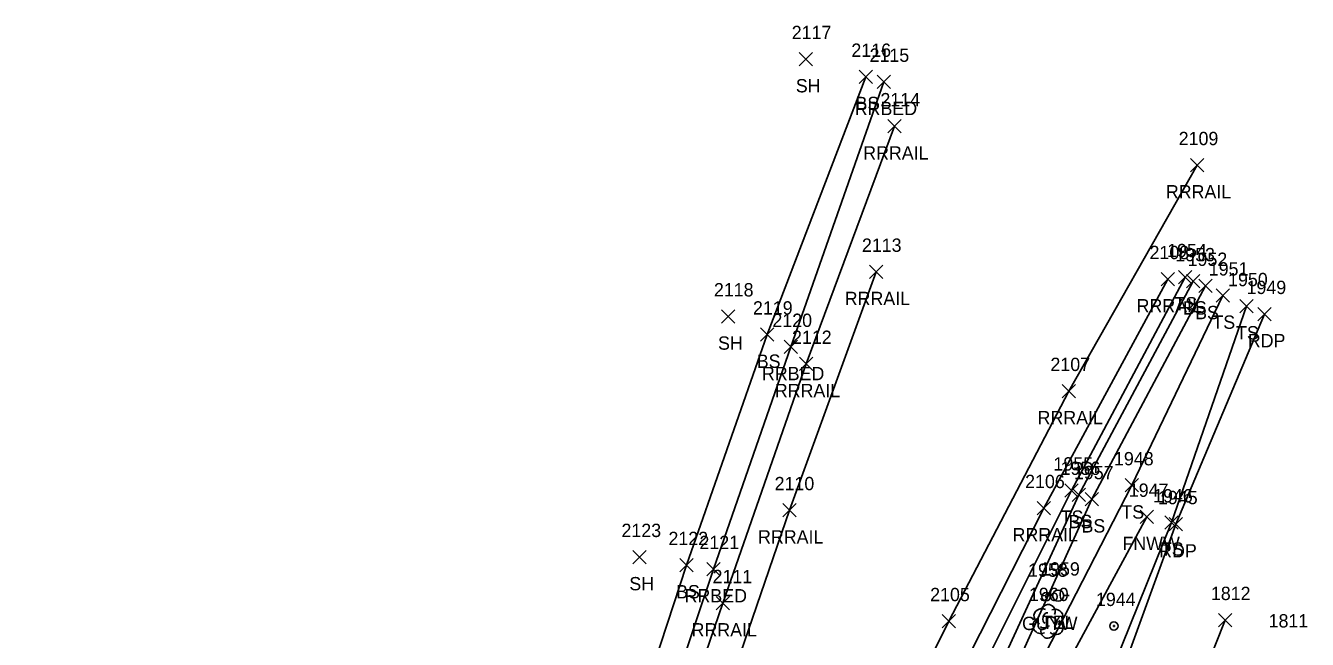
# Model space of a CAD drawing. Extents: x 1769141 to 1770817, y 735471 to 742405.
# Drawn here: x 1770206.1 to 1770398.5, y 742312.5 to 742404.7 of the extents above; entities that cross this region are included whole.
import ezdxf

# ---------------------------------------------------------------- set-up
doc = ezdxf.new("R2010")
doc.units = 0
for name, color, linetype in [('L_A', 7, 'Continuous'), ('L_I', 7, 'Continuous'), ('L_TIC', 7, 'Continuous'), ('LELB', 7, 'Continuous'), ('LFNC', 7, 'Continuous'), ('LTD', 7, 'Continuous'), ('P_A', 7, 'Continuous'), ('P_I', 7, 'Continuous'), ('P_TIC', 7, 'Continuous'), ('PET', 7, 'Continuous'), ('PRC', 7, 'Continuous'), ('R_A', 7, 'Continuous'), ('R_I', 7, 'Continuous'), ('R_TIC', 7, 'Continuous'), ('RR', 7, 'Continuous'), ('RRB', 7, 'Continuous'), ('U_A', 7, 'Continuous'), ('U_I', 7, 'Continuous'), ('UP', 7, 'Continuous'), ('UPGW', 7, 'Continuous')]:
    doc.layers.add(name, color=color, linetype=linetype)

msp = doc.modelspace()

# ---------------------------------------------------------------- linework, layer by layer
at = {"layer": 'L_TIC'}
for points in [[(1770322.22, 742398.65), (1770324.22, 742400.65)], [(1770324.22, 742398.65), (1770322.22, 742400.65)], [(1770331.23, 742395.99), (1770333.23, 742397.99)], [(1770333.23, 742395.99), (1770331.23, 742397.99)], [(1770379.12, 742365.91), (1770381.12, 742367.91)], [(1770381.12, 742365.91), (1770379.12, 742367.91)], [(1770380.35, 742365.29), (1770382.35, 742367.29)], [(1770382.35, 742365.29), (1770380.35, 742367.29)], [(1770382.19, 742364.59), (1770384.19, 742366.59)], [(1770384.19, 742364.59), (1770382.19, 742366.59)], [(1770384.81, 742363.15), (1770386.81, 742365.15)], [(1770386.81, 742363.15), (1770384.81, 742365.15)], [(1770388.36, 742361.55), (1770390.36, 742363.55)], [(1770390.36, 742361.55), (1770388.36, 742363.55)], [(1770310.55, 742360.01), (1770312.55, 742362.01)], [(1770312.55, 742360.01), (1770310.55, 742362.01)], [(1770316.41, 742357.29), (1770318.41, 742359.29)], [(1770318.41, 742357.29), (1770316.41, 742359.29)], [(1770371.15, 742334.65), (1770373.15, 742336.65)], [(1770373.15, 742334.65), (1770371.15, 742336.65)], [(1770362.06, 742333.87), (1770364.06, 742335.87)], [(1770364.06, 742333.87), (1770362.06, 742335.87)], [(1770363.19, 742333.21), (1770365.19, 742335.21)], [(1770365.19, 742333.21), (1770363.19, 742335.21)], [(1770365.14, 742332.56), (1770367.14, 742334.56)], [(1770367.14, 742332.56), (1770365.14, 742334.56)], [(1770373.37, 742329.92), (1770375.37, 742331.92)], [(1770375.37, 742329.92), (1770373.37, 742331.92)], [(1770377.08, 742329.08), (1770379.08, 742331.08)], [(1770379.08, 742329.08), (1770377.08, 742331.08)], [(1770297.24, 742323.88), (1770299.24, 742325.88)], [(1770299.24, 742323.88), (1770297.24, 742325.88)], [(1770304.3, 742322.67), (1770306.3, 742324.67)], [(1770306.3, 742322.67), (1770304.3, 742324.67)]]:
    msp.add_lwpolyline(points, dxfattribs=at)
at = {"layer": 'LELB'}
for points in [[(1770332.23, 742396.99), (1770317.41, 742358.29), (1770305.3, 742323.67), (1770290.81, 742279.34), (1770278.82, 742239.77), (1770261.32, 742196.43), (1770254.37, 742156.7), (1770242.09, 742122.31), (1770234.14, 742089.37), (1770227.06, 742053.39), (1770219.68, 742019.63), (1770213.36, 741989.97), (1770210.16, 741976.3), (1770206.14, 741961.98)], [(1770380.12, 742366.91), (1770363.06, 742334.87), (1770342.94, 742294.53), (1770326.94, 742263.13), (1770309.84, 742221.71), (1770298.92, 742189.88), (1770289.69, 742167.82), (1770287.13, 742167.67), (1770285.1, 742161.65), (1770288.13, 742159.66), (1770284.67, 742135.52), (1770276.3, 742117.05), (1770269.66, 742099.09), (1770260.58, 742066.82), (1770250.33, 742031.54), (1770242.02, 742000.43), (1770236.09, 741978.68), (1770232.48, 741959.64)], [(1770381.35, 742366.29), (1770364.19, 742334.21), (1770345.62, 742293.81), (1770328.91, 742260.94), (1770312.07, 742221.07), (1770300.68, 742188.95), (1770290.98, 742164.79), (1770288.07, 742165.78), (1770286.6, 742162.38), (1770289.46, 742160.5), (1770286.3, 742134.62), (1770278.73, 742116.17), (1770272.1, 742098.75), (1770262.82, 742065.76), (1770253.59, 742031.78), (1770244.44, 742003.2), (1770237.54, 741978.15), (1770232.48, 741959.64)], [(1770383.19, 742365.59), (1770366.14, 742333.56), (1770347.9, 742293.31), (1770331.03, 742259.73), (1770324.85, 742244.64), (1770313.21, 742220.31)], [(1770331.76, 742252.5), (1770356.36, 742304.98), (1770372.15, 742335.65), (1770385.81, 742364.15)], [(1770354.8, 742275.7), (1770366.91, 742302.37), (1770378.08, 742330.08), (1770389.36, 742362.55)]]:
    msp.add_lwpolyline(points, dxfattribs=at)
at = {"layer": 'LFNC'}
msp.add_lwpolyline([(1770315.95, 742200.26), (1770321.95, 742220.54), (1770337.26, 742258.84), (1770359.62, 742303.65), (1770374.37, 742330.92)], dxfattribs=at)
at = {"layer": 'LTD'}
msp.add_line((1770359.53, 742315.27), (1770359.53, 742315.27), dxfattribs=at)
msp.add_line((1770359.53, 742315.27), (1770359.53, 742315.27), dxfattribs=at)
msp.add_arc((1770359.58, 742316.7), 1.05, 335.5272, 180.9563, dxfattribs=at)
for centre, major_axis, ratio, start_param, end_param in [((1770358.45, 742314.56), (0.58, -1.04), 0.959034, 3.141593, 6.283185), ((1770358.74, 742315.94), (1.21, -0.51), 0.895232, 1.570796, 4.712389), ((1770359.32, 742315.73), (-0.208, -0.792), 0.645439, 3.141593, 6.283185), ((1770360.03, 742315.1), (-0.5, 0.667), 0.989748, 3.141593, 6.283185), ((1770360.57, 742315.85), (-1.14, -0.48), 0.949671, 1.570796, 4.712389), ((1770359.53, 742313.77), (0.26, 1.06), 0.942809, 1.570796, 4.712389), ((1770359.07, 742314.52), (-0.625, -0.083), 0.423636, 0, 3.141593), ((1770360.53, 742314.44), (-1.09, 0.79), 0.841452, 1.570796, 4.712389)]:
    msp.add_ellipse(centre, major_axis=major_axis, ratio=ratio, start_param=start_param, end_param=end_param, dxfattribs=at)
at = {"layer": 'P_TIC'}
for points in [[(1770391.05, 742360.37), (1770393.05, 742362.37)], [(1770393.05, 742360.37), (1770391.05, 742362.37)], [(1770377.75, 742328.81), (1770379.75, 742330.81)], [(1770379.75, 742328.81), (1770377.75, 742330.81)], [(1770385.13, 742314.42), (1770387.13, 742316.42)], [(1770387.13, 742314.42), (1770385.13, 742316.42)]]:
    msp.add_lwpolyline(points, dxfattribs=at)
at = {"layer": 'PET'}
msp.add_lwpolyline([(1770272.7, 742023.54), (1770282.64, 742061.02), (1770293.57, 742093.79), (1770304.4, 742127.71), (1770313.88, 742157.38), (1770333.72, 742213.99), (1770354.85, 742269.34), (1770368.55, 742301.73), (1770378.75, 742329.81), (1770392.05, 742361.37)], dxfattribs=at)
at = {"layer": 'PRC'}
msp.add_lwpolyline([(1770386.13, 742315.42), (1770368.53, 742271.05), (1770352, 742227.48), (1770338.73, 742191.59), (1770324.94, 742150.68), (1770312.78, 742113.37), (1770302.28, 742081.69), (1770292.17, 742047.68), (1770283.01, 742015.74), (1770275.68, 741981.9), (1770269.49, 741954.54), (1770264.41, 741931.75), (1770261.81, 741920.34)], dxfattribs=at)
at = {"layer": 'R_TIC'}
for points in [[(1770333.91, 742395.24), (1770335.91, 742397.24)], [(1770335.91, 742395.24), (1770333.91, 742397.24)], [(1770335.53, 742388.56), (1770337.53, 742390.56)], [(1770337.53, 742388.56), (1770335.53, 742390.56)], [(1770380.95, 742382.73), (1770382.95, 742384.73)], [(1770382.95, 742382.73), (1770380.95, 742384.73)], [(1770332.76, 742366.71), (1770334.76, 742368.71)], [(1770334.76, 742366.71), (1770332.76, 742368.71)], [(1770376.56, 742365.61), (1770378.56, 742367.61)], [(1770378.56, 742365.61), (1770376.56, 742367.61)], [(1770319.98, 742355.43), (1770321.98, 742357.43)], [(1770321.98, 742355.43), (1770319.98, 742357.43)], [(1770322.27, 742352.88), (1770324.27, 742354.88)], [(1770324.27, 742352.88), (1770322.27, 742354.88)], [(1770361.7, 742348.81), (1770363.7, 742350.81)], [(1770363.7, 742348.81), (1770361.7, 742350.81)], [(1770319.74, 742330.91), (1770321.74, 742332.91)], [(1770321.74, 742330.91), (1770319.74, 742332.91)], [(1770357.95, 742331.23), (1770359.95, 742333.23)], [(1770359.95, 742331.23), (1770357.95, 742333.23)], [(1770308.38, 742322.07), (1770310.38, 742324.07)], [(1770310.38, 742322.07), (1770308.38, 742324.07)], [(1770309.78, 742316.95), (1770311.78, 742318.95)], [(1770311.78, 742316.95), (1770309.78, 742318.95)], [(1770343.65, 742314.25), (1770345.65, 742316.25)], [(1770345.65, 742314.25), (1770343.65, 742316.25)]]:
    msp.add_lwpolyline(points, dxfattribs=at)
at = {"layer": 'RR'}
for points in [[(1770228.86, 742035.21), (1770233.42, 742054.72), (1770238.03, 742073.49), (1770247.64, 742110.86), (1770257.95, 742148.59), (1770267.65, 742182.8), (1770278.27, 742218.42), (1770281.99, 742230.6), (1770291.93, 742261.78), (1770298.46, 742281.94), (1770310.78, 742317.95), (1770323.27, 742353.88), (1770336.53, 742389.56)], [(1770271.65, 742142.74), (1770276.09, 742158.59), (1770294.25, 742208.74), (1770297.09, 742215.37), (1770299.29, 742220.45), (1770313.08, 742250.48), (1770327.36, 742280.38), (1770344.65, 742315.25), (1770362.7, 742349.81), (1770381.95, 742383.73)], [(1770234.04, 742035.58), (1770238.5, 742054.13), (1770247.99, 742091.95), (1770252.55, 742109.85), (1770260.28, 742138.64), (1770270.31, 742174.37), (1770278.8, 742203.12), (1770290.02, 742239.43), (1770296.47, 742259.99), (1770308.47, 742295.99), (1770320.74, 742331.91), (1770333.76, 742367.71)], [(1770276.73, 742144.46), (1770284.44, 742168.76), (1770293.16, 742192.94), (1770306.05, 742223.24), (1770314.75, 742242.2), (1770324.21, 742262.42), (1770341.35, 742297.61), (1770358.95, 742332.23), (1770377.56, 742366.61)]]:
    msp.add_lwpolyline(points, dxfattribs=at)
at = {"layer": 'RRB'}
msp.add_lwpolyline([(1770334.91, 742396.24), (1770320.98, 742356.43), (1770309.38, 742323.07), (1770294.31, 742278.11), (1770281.7, 742240.39), (1770267.62, 742193.22), (1770256.86, 742155.94), (1770246.81, 742120.87), (1770238.35, 742088.99), (1770231.63, 742060.85), (1770227.63, 742029.05), (1770215.73, 741989.64), (1770208.91, 741960.54)], dxfattribs=at)
at = {"layer": 'UP'}
for p, q in [((1770359.42, 742319.09), (1770360.25, 742319.09)), ((1770361.08, 742319.09), (1770361.08, 742319.09)), ((1770362.75, 742319.09), (1770361.92, 742319.09)), ((1770361.92, 742319.09), (1770361.92, 742319.09)), ((1770362.75, 742319.09), (1770362.75, 742319.09))]:
    msp.add_line(p, q, dxfattribs=at)
msp.add_circle((1770361.08, 742319.09), 0.833, dxfattribs=at)
at = {"layer": 'UPGW'}
for centre, radius in [((1770359.27, 742318.91), 0.625), ((1770359.27, 742318.91), 0.0833), ((1770369.45, 742314.52), 0.625), ((1770369.45, 742314.52), 0.0833)]:
    msp.add_circle(centre, radius, dxfattribs=at)

# ---------------------------------------------------------------- texts
at = {"layer": 'L_A'}
for s, p in [('SH', (1770321.71, 742394.65)), ('BS', (1770330.67, 742391.99)), ('TS', (1770378.53, 742361.91)), ('BS', (1770379.8, 742361.29)), ('BS', (1770381.63, 742360.59)), ('TS', (1770384.22, 742359.15)), ('SH', (1770310.04, 742356.01)), ('TS', (1770387.77, 742357.55)), ('BS', (1770315.85, 742353.29)), ('TS', (1770361.47, 742329.87)), ('BS', (1770362.63, 742329.21)), ('TS', (1770370.56, 742330.65)), ('BS', (1770364.58, 742328.56)), ('FNWW', (1770370.72, 742325.92)), ('TS', (1770376.49, 742325.08)), ('SH', (1770296.73, 742319.88)), ('BS', (1770303.74, 742318.67))]:
    msp.add_text(s, height=2, dxfattribs=at).set_placement(p)
at = {"layer": 'L_I'}
for s, p in [('2117', (1770321.1, 742402.65)), ('2116', (1770330.05, 742399.99)), ('1954', (1770377.43, 742369.91)), ('1953', (1770378.66, 742369.29)), ('1952', (1770380.5, 742368.59)), ('1951', (1770383.68, 742367.15)), ('1950', (1770386.58, 742365.55)), ('2118', (1770309.42, 742364.01)), ('2119', (1770315.28, 742361.29)), ('1948', (1770369.46, 742338.65)), ('1955', (1770360.37, 742337.87)), ('1956', (1770361.44, 742337.21)), ('1957', (1770363.45, 742336.56)), ('1947', (1770371.68, 742333.92)), ('1946', (1770375.33, 742333.08)), ('2123', (1770295.55, 742327.88)), ('2122', (1770302.6, 742326.67)), ('1960', (1770356.7, 742318.27))]:
    msp.add_text(s, height=2, dxfattribs=at).set_placement(p)
at = {"layer": 'P_A'}
for p in [(1770389.54, 742356.37), (1770376.24, 742324.81)]:
    msp.add_text('RDP', height=2, dxfattribs=at).set_placement(p)
at = {"layer": 'P_I'}
for s, p in [('1949', (1770389.35, 742364.37)), ('1945', (1770376.06, 742332.81)), ('1812', (1770384, 742318.42)), ('1811', (1770392.66, 742314.3))]:
    msp.add_text(s, height=2, dxfattribs=at).set_placement(p)
at = {"layer": 'R_A'}
for s, p in [('RRBED', (1770330.55, 742391.24)), ('RRRAIL', (1770331.82, 742384.56)), ('RRRAIL', (1770377.24, 742378.73)), ('RRRAIL', (1770329.05, 742362.71)), ('RRRAIL', (1770372.85, 742361.61)), ('RRBED', (1770316.63, 742351.43)), ('RRRAIL', (1770318.56, 742348.88)), ('RRRAIL', (1770357.99, 742344.81)), ('RRRAIL', (1770316.04, 742326.91)), ('RRRAIL', (1770354.24, 742327.23)), ('RRBED', (1770305.02, 742318.07)), ('RRRAIL', (1770306.07, 742312.95))]:
    msp.add_text(s, height=2, dxfattribs=at).set_placement(p)
at = {"layer": 'R_I'}
for s, p in [('2115', (1770332.78, 742399.24)), ('2114', (1770334.41, 742392.56)), ('2109', (1770379.17, 742386.73)), ('2113', (1770331.63, 742370.71)), ('2108', (1770374.79, 742369.61)), ('2120', (1770318.2, 742359.43)), ('2112', (1770321.14, 742356.88)), ('2107', (1770359.92, 742352.81)), ('2110', (1770318.53, 742334.91)), ('2106', (1770356.12, 742335.23)), ('2121', (1770307.25, 742326.07)), ('2111', (1770309.22, 742320.95)), ('2105', (1770341.87, 742318.25))]:
    msp.add_text(s, height=2, dxfattribs=at).set_placement(p)
at = {"layer": 'U_A'}
for s, p in [('GUYW', (1770355.66, 742313.91)), ('TEL', (1770358.64, 742314.09))]:
    msp.add_text(s, height=2, dxfattribs=at).set_placement(p)
at = {"layer": 'U_I'}
for s, p in [('1958', (1770356.57, 742321.91)), ('1959', (1770358.38, 742322.09)), ('1944', (1770366.75, 742317.52))]:
    msp.add_text(s, height=2, dxfattribs=at).set_placement(p)

doc.saveas('drawing.dxf')
